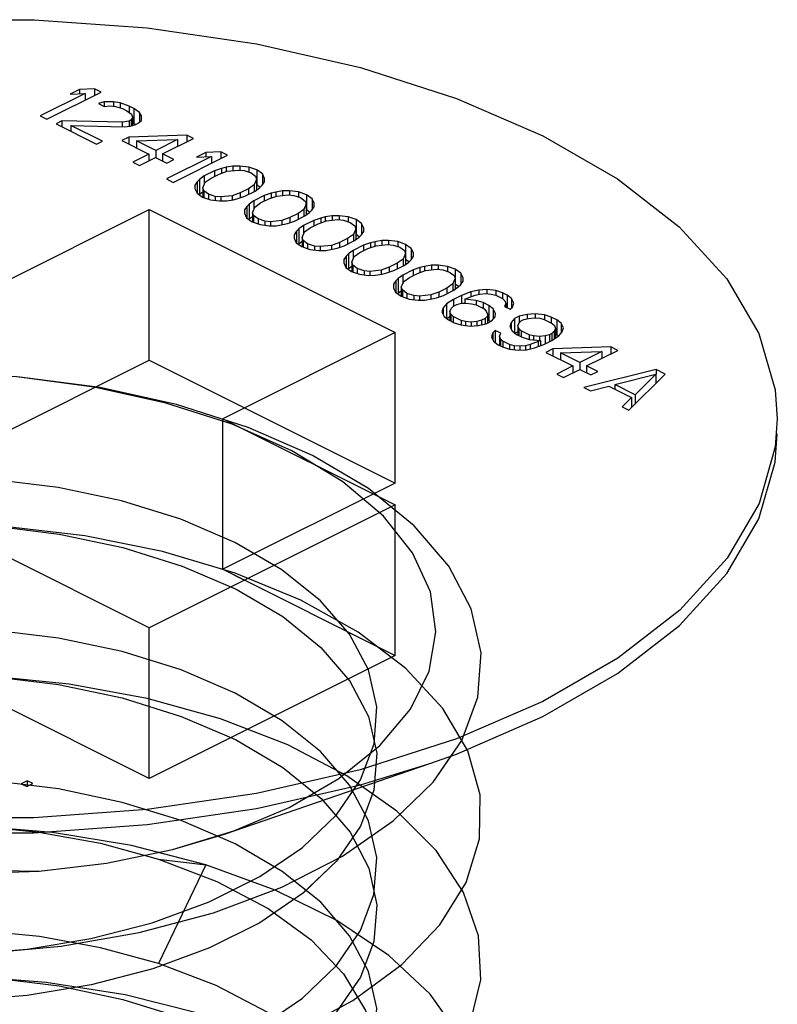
# Paper-space layout '005_EXP_CORICANT_PE_DRAWING_3_1' of a CAD drawing. Header units: millimetres. Extents: x 6 to 413, y 7 to 290.
# Tile 316 of 362: x 212.165 to 212.557, y 252.912 to 253.422. Entities that reach past the tile are written whole.
import ezdxf

# ---------------------------------------------------------------- set-up
doc = ezdxf.new("R2010")
doc.units = ezdxf.units.MM
doc.header["$LTSCALE"] = 23.1
doc.layers.get('0').update_dxf_attribs({"linetype": 'CONTINUOUS'})
doc.layers.add('124100000694A_M3X4P5_C_NI_BL129', color=7, linetype='CONTINUOUS')

# ---------------------------------------------------------------- blocks, each defined once
blk = doc.blocks.new('124100000694A_M3X4P5_C_NI_BL129', base_point=(212.14293, 252.91623))
at = {"layer": '124100000694A_M3X4P5_C_NI_BL129', "color": 7, "linetype": 'Continuous'}
for p, q in [((212.19894, 253.38368), (212.17571, 253.37206)), ((212.17921, 253.37031), (212.20721, 253.38432)), ((212.19604, 253.38573), (212.19127, 253.38335)), ((212.19127, 253.38335), (212.19894, 253.38368)), ((212.20371, 253.38607), (212.19604, 253.38573)), ((212.19604, 253.38573), (212.19604, 253.38356)), ((212.19894, 253.38368), (212.19894, 253.38018)), ((212.20371, 253.38607), (212.20371, 253.38257)), ((212.20721, 253.38432), (212.20371, 253.38607)), ((212.20887, 253.37931), (212.20591, 253.37841)), ((212.20591, 253.37841), (212.20882, 253.37696)), ((212.21359, 253.37934), (212.20887, 253.37931)), ((212.20887, 253.37931), (212.20887, 253.37696)), ((212.21359, 253.37934), (212.21359, 253.37699)), ((212.21712, 253.37877), (212.21359, 253.37934)), ((212.21712, 253.37877), (212.21712, 253.37619)), ((212.22179, 253.37702), (212.21712, 253.37877)), ((212.20882, 253.37696), (212.21178, 253.37727)), ((212.21178, 253.37727), (212.21472, 253.37699)), ((212.21472, 253.37699), (212.21823, 253.37583)), ((212.21823, 253.37583), (212.22057, 253.37466)), ((212.22057, 253.37466), (212.22289, 253.3729)), ((212.22179, 253.37702), (212.22179, 253.37373)), ((212.22413, 253.37586), (212.22179, 253.37702)), ((212.22289, 253.3729), (212.22345, 253.37143)), ((212.22413, 253.37586), (212.22413, 253.36806)), ((212.22703, 253.37381), (212.22413, 253.37586)), ((212.22703, 253.37381), (212.22703, 253.36879)), ((212.22817, 253.37205), (212.22703, 253.37381)), ((212.17571, 253.37206), (212.17921, 253.37031)), ((212.18686, 253.36947), (212.18388, 253.36798)), ((212.18388, 253.36798), (212.20488, 253.35748)), ((212.18686, 253.36947), (212.18686, 253.36649)), ((212.21808, 253.36875), (212.18686, 253.36947)), ((212.19152, 253.36714), (212.19152, 253.36416)), ((212.20786, 253.35897), (212.19152, 253.36714)), ((212.19152, 253.36714), (212.21921, 253.3664)), ((212.22163, 253.36936), (212.21808, 253.36875)), ((212.21808, 253.36875), (212.21808, 253.3664)), ((212.22282, 253.36995), (212.22163, 253.36936)), ((212.22163, 253.36936), (212.22163, 253.36671)), ((212.22217, 253.36671), (212.22513, 253.36761)), ((212.22345, 253.37143), (212.22282, 253.36995)), ((212.22282, 253.36995), (212.22282, 253.36691)), ((212.22345, 253.37143), (212.22345, 253.3671)), ((212.22413, 253.36806), (212.22345, 253.3684)), ((212.22488, 253.36753), (212.22413, 253.36806)), ((212.22513, 253.36761), (212.22633, 253.3682)), ((212.22633, 253.3682), (212.22812, 253.36969)), ((212.22812, 253.36969), (212.22817, 253.37205)), ((212.21921, 253.3664), (212.22217, 253.36671)), ((212.25155, 253.36215), (212.22146, 253.36111)), ((212.25155, 253.36215), (212.25155, 253.35865)), ((212.25505, 253.3604), (212.25155, 253.36215)), ((212.20488, 253.35748), (212.20786, 253.35897)), ((212.22146, 253.36111), (212.21788, 253.35932)), ((212.21788, 253.35932), (212.23189, 253.35232)), ((212.22146, 253.36111), (212.22146, 253.35753)), ((212.22554, 253.35906), (212.24678, 253.35976)), ((212.22554, 253.35906), (212.22554, 253.35549)), ((212.23546, 253.3541), (212.22554, 253.35906)), ((212.24678, 253.35976), (212.23546, 253.3541)), ((212.23896, 253.35235), (212.25505, 253.3604)), ((212.24678, 253.35976), (212.24678, 253.35626)), ((212.23189, 253.35232), (212.22354, 253.34815)), ((212.23189, 253.35232), (212.23189, 253.34882)), ((212.23546, 253.3541), (212.23546, 253.35057)), ((212.23896, 253.35235), (212.23896, 253.34878)), ((212.24479, 253.34944), (212.23896, 253.35235)), ((212.26138, 253.35306), (212.25661, 253.35068)), ((212.26905, 253.3534), (212.26138, 253.35306)), ((212.26138, 253.35306), (212.26138, 253.35089)), ((212.26905, 253.3534), (212.26905, 253.3499)), ((212.27255, 253.35165), (212.26905, 253.3534)), ((212.22354, 253.34815), (212.22705, 253.3464)), ((212.22705, 253.3464), (212.23539, 253.35057)), ((212.23539, 253.35057), (212.24122, 253.34765)), ((212.26428, 253.35101), (212.24105, 253.3394)), ((212.24122, 253.34765), (212.24479, 253.34944)), ((212.24455, 253.33765), (212.27255, 253.35165)), ((212.25661, 253.35068), (212.26428, 253.35101)), ((212.26428, 253.35101), (212.26428, 253.34751)), ((212.26589, 253.34365), (212.26053, 253.34097)), ((212.26405, 253.33981), (212.26822, 253.3419)), ((212.26946, 253.34485), (212.26589, 253.34365)), ((212.26589, 253.34365), (212.26589, 253.34074)), ((212.26822, 253.3419), (212.27237, 253.34339)), ((212.27183, 253.34545), (212.26946, 253.34485)), ((212.26946, 253.34485), (212.26946, 253.34234)), ((212.27538, 253.34606), (212.27183, 253.34545)), ((212.27183, 253.34545), (212.27183, 253.3432)), ((212.27237, 253.34339), (212.27828, 253.34401)), ((212.27891, 253.34608), (212.27538, 253.34606)), ((212.27538, 253.34606), (212.27538, 253.34371)), ((212.27828, 253.34401), (212.28122, 253.34373)), ((212.27891, 253.34608), (212.27891, 253.34401)), ((212.28362, 253.34552), (212.27891, 253.34608)), ((212.28122, 253.34373), (212.28474, 253.34257)), ((212.28362, 253.34552), (212.28362, 253.34294)), ((212.28771, 253.34406), (212.28362, 253.34552)), ((212.28474, 253.34257), (212.28706, 253.34082)), ((212.28771, 253.34406), (212.28771, 253.33627)), ((212.29062, 253.34202), (212.28771, 253.34406)), ((212.29062, 253.34202), (212.29062, 253.3363)), ((212.29175, 253.33966), (212.29062, 253.34202)), ((212.24105, 253.3394), (212.24455, 253.33765)), ((212.25693, 253.33801), (212.25572, 253.33623)), ((212.25814, 253.33919), (212.25693, 253.33801)), ((212.25693, 253.33801), (212.25693, 253.33211)), ((212.26053, 253.34097), (212.25814, 253.33919)), ((212.25814, 253.33919), (212.25814, 253.3314)), ((212.25981, 253.33478), (212.26105, 253.33773)), ((212.26053, 253.34097), (212.26053, 253.33649)), ((212.26105, 253.33773), (212.26405, 253.33981)), ((212.28762, 253.33935), (212.28637, 253.33639)), ((212.28706, 253.34082), (212.28762, 253.33935)), ((212.28762, 253.33935), (212.28762, 253.33369)), ((212.2905, 253.33612), (212.29171, 253.33789)), ((212.29171, 253.33789), (212.29175, 253.33966)), ((212.25572, 253.33623), (212.25568, 253.33446)), ((212.25568, 253.33446), (212.25681, 253.33211)), ((212.25572, 253.33623), (212.25572, 253.33446)), ((212.25681, 253.33211), (212.25971, 253.33006)), ((212.25981, 253.33264), (212.25814, 253.3314)), ((212.25981, 253.33478), (212.25981, 253.33006)), ((212.26037, 253.33331), (212.25981, 253.33478)), ((212.26037, 253.33331), (212.26037, 253.32983)), ((212.26269, 253.33155), (212.26037, 253.33331)), ((212.26269, 253.33155), (212.26269, 253.32901)), ((212.2662, 253.33039), (212.26269, 253.33155)), ((212.27921, 253.33223), (212.27505, 253.33073)), ((212.28338, 253.33431), (212.27921, 253.33223)), ((212.27921, 253.33223), (212.27921, 253.32969)), ((212.28153, 253.33047), (212.2869, 253.33315)), ((212.28637, 253.33639), (212.28338, 253.33431)), ((212.28338, 253.33431), (212.28338, 253.3314)), ((212.28637, 253.33639), (212.28637, 253.33289)), ((212.2869, 253.33315), (212.28929, 253.33493)), ((212.2894, 253.33508), (212.28771, 253.33627)), ((212.28929, 253.33493), (212.2905, 253.33612)), ((212.29512, 253.33202), (212.29156, 253.33082)), ((212.2975, 253.33262), (212.29512, 253.33202)), ((212.29512, 253.33202), (212.29512, 253.32951)), ((212.30105, 253.33323), (212.2975, 253.33262)), ((212.2975, 253.33262), (212.2975, 253.33036)), ((212.30458, 253.33325), (212.30105, 253.33323)), ((212.30105, 253.33323), (212.30105, 253.33087)), ((212.30458, 253.33325), (212.30458, 253.33118)), ((212.30929, 253.33268), (212.30458, 253.33325)), ((212.30929, 253.33268), (212.30929, 253.33011)), ((212.31338, 253.33123), (212.30929, 253.33268)), ((212.25814, 253.3314), (212.258, 253.33127)), ((212.25971, 253.33006), (212.26381, 253.32861)), ((212.26381, 253.32861), (212.26851, 253.32805)), ((212.2662, 253.33039), (212.2662, 253.32832)), ((212.26915, 253.33011), (212.2662, 253.33039)), ((212.26851, 253.32805), (212.27205, 253.32806)), ((212.27505, 253.33073), (212.26915, 253.33011)), ((212.26915, 253.33011), (212.26915, 253.32805)), ((212.27205, 253.32806), (212.2756, 253.32867)), ((212.27505, 253.33073), (212.27505, 253.32867)), ((212.2756, 253.32867), (212.27797, 253.32927)), ((212.27797, 253.32927), (212.28153, 253.33047)), ((212.28381, 253.32636), (212.2826, 253.32517)), ((212.2862, 253.32814), (212.28381, 253.32636)), ((212.28381, 253.32636), (212.28381, 253.31856)), ((212.29156, 253.33082), (212.2862, 253.32814)), ((212.2862, 253.32814), (212.2862, 253.32366)), ((212.28672, 253.3249), (212.28971, 253.32698)), ((212.28971, 253.32698), (212.29388, 253.32906)), ((212.29156, 253.33082), (212.29156, 253.3279)), ((212.29388, 253.32906), (212.29804, 253.33056)), ((212.29804, 253.33056), (212.30395, 253.33118)), ((212.30395, 253.33118), (212.30689, 253.3309)), ((212.30689, 253.3309), (212.3104, 253.32974)), ((212.3104, 253.32974), (212.31272, 253.32798)), ((212.31328, 253.32651), (212.31204, 253.32356)), ((212.31272, 253.32798), (212.31328, 253.32651)), ((212.31328, 253.32651), (212.31328, 253.32085)), ((212.31338, 253.33123), (212.31338, 253.32344)), ((212.31629, 253.32918), (212.31338, 253.33123)), ((212.31629, 253.32918), (212.31629, 253.32347)), ((212.31742, 253.32683), (212.31629, 253.32918)), ((212.31738, 253.32506), (212.31742, 253.32683)), ((212.14293, 253.27899), (212.23203, 253.32354)), ((212.23203, 253.2456), (212.23203, 253.32354)), ((212.23203, 253.32354), (212.35931, 253.2599)), ((212.28138, 253.3234), (212.28135, 253.32163)), ((212.28135, 253.32163), (212.28248, 253.31928)), ((212.2826, 253.32517), (212.28138, 253.3234)), ((212.28138, 253.3234), (212.28138, 253.32163)), ((212.2826, 253.32517), (212.2826, 253.31928)), ((212.28548, 253.32195), (212.28672, 253.3249)), ((212.28548, 253.32195), (212.28548, 253.31723)), ((212.28604, 253.32047), (212.28548, 253.32195)), ((212.30905, 253.32148), (212.30488, 253.31939)), ((212.31204, 253.32356), (212.30905, 253.32148)), ((212.30905, 253.32148), (212.30905, 253.31856)), ((212.31204, 253.32356), (212.31204, 253.32006)), ((212.31256, 253.32032), (212.31496, 253.3221)), ((212.31506, 253.32225), (212.31338, 253.32344)), ((212.31496, 253.3221), (212.31616, 253.32329)), ((212.31616, 253.32329), (212.31738, 253.32506)), ((212.28248, 253.31928), (212.28538, 253.31723)), ((212.28381, 253.31856), (212.28367, 253.31843)), ((212.28548, 253.31981), (212.28381, 253.31856)), ((212.28538, 253.31723), (212.28948, 253.31578)), ((212.28604, 253.32047), (212.28604, 253.317)), ((212.28836, 253.31872), (212.28604, 253.32047)), ((212.28836, 253.31872), (212.28836, 253.31617)), ((212.29187, 253.31756), (212.28836, 253.31872)), ((212.29187, 253.31756), (212.29187, 253.31549)), ((212.29481, 253.31728), (212.29187, 253.31756)), ((212.30072, 253.3179), (212.29481, 253.31728)), ((212.29481, 253.31728), (212.29481, 253.31521)), ((212.30488, 253.31939), (212.30072, 253.3179)), ((212.30072, 253.3179), (212.30072, 253.31584)), ((212.30127, 253.31584), (212.30364, 253.31644)), ((212.30364, 253.31644), (212.3072, 253.31764)), ((212.30488, 253.31939), (212.30488, 253.31686)), ((212.3072, 253.31764), (212.31256, 253.32032)), ((212.31723, 253.31799), (212.31187, 253.3153)), ((212.31538, 253.31414), (212.31955, 253.31623)), ((212.32079, 253.31918), (212.31723, 253.31799)), ((212.31723, 253.31799), (212.31723, 253.31507)), ((212.31955, 253.31623), (212.32371, 253.31773)), ((212.32316, 253.31979), (212.32079, 253.31918)), ((212.32079, 253.31918), (212.32079, 253.31668)), ((212.32671, 253.32039), (212.32316, 253.31979)), ((212.32316, 253.31979), (212.32316, 253.31753)), ((212.32371, 253.31773), (212.32962, 253.31835)), ((212.33025, 253.32041), (212.32671, 253.32039)), ((212.32671, 253.32039), (212.32671, 253.31804)), ((212.32962, 253.31835), (212.33256, 253.31807)), ((212.33025, 253.32041), (212.33025, 253.31835)), ((212.33495, 253.31985), (212.33025, 253.32041)), ((212.33256, 253.31807), (212.33607, 253.31691)), ((212.33495, 253.31985), (212.33495, 253.31728)), ((212.33905, 253.3184), (212.33495, 253.31985)), ((212.33607, 253.31691), (212.33839, 253.31515)), ((212.33905, 253.3184), (212.33905, 253.3106)), ((212.34196, 253.31635), (212.33905, 253.3184)), ((212.34196, 253.31635), (212.34196, 253.31063)), ((212.34308, 253.314), (212.34196, 253.31635)), ((212.28948, 253.31578), (212.29418, 253.31521)), ((212.29418, 253.31521), (212.29772, 253.31523)), ((212.29772, 253.31523), (212.30127, 253.31584)), ((212.30827, 253.31234), (212.30705, 253.31056)), ((212.30947, 253.31352), (212.30827, 253.31234)), ((212.30827, 253.31234), (212.30827, 253.30644)), ((212.31187, 253.3153), (212.30947, 253.31352)), ((212.30947, 253.31352), (212.30947, 253.30573)), ((212.31115, 253.30911), (212.31239, 253.31207)), ((212.31187, 253.3153), (212.31187, 253.31082)), ((212.31239, 253.31207), (212.31538, 253.31414)), ((212.33895, 253.31368), (212.33771, 253.31072)), ((212.33839, 253.31515), (212.33895, 253.31368)), ((212.33895, 253.31368), (212.33895, 253.30802)), ((212.34183, 253.31045), (212.34305, 253.31223)), ((212.34305, 253.31223), (212.34308, 253.314)), ((212.30705, 253.31056), (212.30702, 253.30879)), ((212.30702, 253.30879), (212.30814, 253.30644)), ((212.30705, 253.31056), (212.30705, 253.30879)), ((212.30814, 253.30644), (212.31105, 253.30439)), ((212.31115, 253.30698), (212.30947, 253.30573)), ((212.31115, 253.30911), (212.31115, 253.30439)), ((212.31171, 253.30764), (212.31115, 253.30911)), ((212.31171, 253.30764), (212.31171, 253.30416)), ((212.31403, 253.30588), (212.31171, 253.30764)), ((212.33055, 253.30656), (212.32639, 253.30506)), ((212.33472, 253.30865), (212.33055, 253.30656)), ((212.33055, 253.30656), (212.33055, 253.30402)), ((212.33287, 253.3048), (212.33823, 253.30749)), ((212.33771, 253.31072), (212.33472, 253.30865)), ((212.33472, 253.30865), (212.33472, 253.30573)), ((212.33771, 253.31072), (212.33771, 253.30722)), ((212.33823, 253.30749), (212.34063, 253.30927)), ((212.34073, 253.30942), (212.33905, 253.3106)), ((212.34063, 253.30927), (212.34183, 253.31045)), ((212.34646, 253.30635), (212.3429, 253.30515)), ((212.34883, 253.30695), (212.34646, 253.30635)), ((212.34646, 253.30635), (212.34646, 253.30384)), ((212.35238, 253.30756), (212.34883, 253.30695)), ((212.34883, 253.30695), (212.34883, 253.30469)), ((212.35592, 253.30758), (212.35238, 253.30756)), ((212.35238, 253.30756), (212.35238, 253.30521)), ((212.35592, 253.30758), (212.35592, 253.30551)), ((212.36062, 253.30701), (212.35592, 253.30758)), ((212.36062, 253.30701), (212.36062, 253.30444)), ((212.36472, 253.30556), (212.36062, 253.30701)), ((212.30947, 253.30573), (212.30934, 253.3056)), ((212.31105, 253.30439), (212.31515, 253.30294)), ((212.31403, 253.30588), (212.31403, 253.30334)), ((212.31754, 253.30472), (212.31403, 253.30588)), ((212.31515, 253.30294), (212.31985, 253.30238)), ((212.31754, 253.30472), (212.31754, 253.30265)), ((212.32048, 253.30444), (212.31754, 253.30472)), ((212.31985, 253.30238), (212.32339, 253.3024)), ((212.32639, 253.30506), (212.32048, 253.30444)), ((212.32048, 253.30444), (212.32048, 253.30238)), ((212.32339, 253.3024), (212.32694, 253.303)), ((212.32639, 253.30506), (212.32639, 253.303)), ((212.32694, 253.303), (212.32931, 253.30361)), ((212.32931, 253.30361), (212.33287, 253.3048)), ((212.33754, 253.30247), (212.33514, 253.30069)), ((212.3429, 253.30515), (212.33754, 253.30247)), ((212.33754, 253.30247), (212.33754, 253.29799)), ((212.33806, 253.29923), (212.34105, 253.30131)), ((212.34105, 253.30131), (212.34522, 253.3034)), ((212.3429, 253.30515), (212.3429, 253.30223)), ((212.34522, 253.3034), (212.34938, 253.30489)), ((212.34938, 253.30489), (212.35529, 253.30551)), ((212.35529, 253.30551), (212.35823, 253.30523)), ((212.35823, 253.30523), (212.36174, 253.30407)), ((212.36174, 253.30407), (212.36406, 253.30232)), ((212.36406, 253.30232), (212.36462, 253.30084)), ((212.36472, 253.30556), (212.36472, 253.29777)), ((212.36762, 253.30351), (212.36472, 253.30556)), ((212.36762, 253.30351), (212.36762, 253.2978)), ((212.36875, 253.30116), (212.36762, 253.30351)), ((212.36872, 253.29939), (212.36875, 253.30116)), ((212.33272, 253.29773), (212.33268, 253.29596)), ((212.33268, 253.29596), (212.33381, 253.29361)), ((212.33394, 253.2995), (212.33272, 253.29773)), ((212.33272, 253.29773), (212.33272, 253.29596)), ((212.33514, 253.30069), (212.33394, 253.2995)), ((212.33394, 253.2995), (212.33394, 253.29361)), ((212.33514, 253.30069), (212.33514, 253.2929)), ((212.33682, 253.29628), (212.33806, 253.29923)), ((212.33682, 253.29628), (212.33682, 253.29156)), ((212.33738, 253.29481), (212.33682, 253.29628)), ((212.36039, 253.29581), (212.35622, 253.29373)), ((212.36338, 253.29789), (212.36039, 253.29581)), ((212.36039, 253.29581), (212.36039, 253.29289)), ((212.36462, 253.30084), (212.36338, 253.29789)), ((212.36338, 253.29789), (212.36338, 253.29439)), ((212.3639, 253.29465), (212.3663, 253.29643)), ((212.36462, 253.30084), (212.36462, 253.29519)), ((212.3664, 253.29658), (212.36472, 253.29777)), ((212.3663, 253.29643), (212.3675, 253.29762)), ((212.3675, 253.29762), (212.36872, 253.29939)), ((212.33381, 253.29361), (212.33672, 253.29156)), ((212.33514, 253.2929), (212.33501, 253.29277)), ((212.33682, 253.29414), (212.33514, 253.2929)), ((212.33672, 253.29156), (212.34081, 253.29011)), ((212.33738, 253.29481), (212.33738, 253.29133)), ((212.3397, 253.29305), (212.33738, 253.29481)), ((212.3397, 253.29305), (212.3397, 253.2905)), ((212.34321, 253.29189), (212.3397, 253.29305)), ((212.34321, 253.29189), (212.34321, 253.28982)), ((212.34615, 253.29161), (212.34321, 253.29189)), ((212.35206, 253.29223), (212.34615, 253.29161)), ((212.34615, 253.29161), (212.34615, 253.28954)), ((212.35622, 253.29373), (212.35206, 253.29223)), ((212.35206, 253.29223), (212.35206, 253.29017)), ((212.3526, 253.29017), (212.35498, 253.29077)), ((212.35498, 253.29077), (212.35854, 253.29197)), ((212.35622, 253.29373), (212.35622, 253.29119)), ((212.35854, 253.29197), (212.3639, 253.29465)), ((212.36857, 253.29232), (212.3632, 253.28964)), ((212.37213, 253.29352), (212.36857, 253.29232)), ((212.36857, 253.29232), (212.36857, 253.2894)), ((212.37089, 253.29056), (212.37505, 253.29206)), ((212.3745, 253.29412), (212.37213, 253.29352)), ((212.37213, 253.29352), (212.37213, 253.29101)), ((212.37805, 253.29473), (212.3745, 253.29412)), ((212.3745, 253.29412), (212.3745, 253.29186)), ((212.37505, 253.29206), (212.38095, 253.29268)), ((212.38159, 253.29474), (212.37805, 253.29473)), ((212.37805, 253.29473), (212.37805, 253.29237)), ((212.38095, 253.29268), (212.3839, 253.2924)), ((212.38159, 253.29474), (212.38159, 253.29268)), ((212.38629, 253.29418), (212.38159, 253.29474)), ((212.3839, 253.2924), (212.38741, 253.29124)), ((212.38629, 253.29418), (212.38629, 253.29161)), ((212.39039, 253.29273), (212.38629, 253.29418)), ((212.38741, 253.29124), (212.38973, 253.28948)), ((212.39039, 253.29273), (212.39039, 253.28493)), ((212.39329, 253.29068), (212.39039, 253.29273)), ((212.39329, 253.29068), (212.39329, 253.28496)), ((212.39442, 253.28833), (212.39329, 253.29068)), ((212.34081, 253.29011), (212.34552, 253.28954)), ((212.34552, 253.28954), (212.34905, 253.28956)), ((212.34905, 253.28956), (212.3526, 253.29017)), ((212.3596, 253.28667), (212.35839, 253.2849)), ((212.36081, 253.28786), (212.3596, 253.28667)), ((212.3596, 253.28667), (212.3596, 253.28077)), ((212.3632, 253.28964), (212.36081, 253.28786)), ((212.36081, 253.28786), (212.36081, 253.28006)), ((212.36248, 253.28344), (212.36373, 253.2864)), ((212.3632, 253.28964), (212.3632, 253.28516)), ((212.36373, 253.2864), (212.36672, 253.28848)), ((212.36672, 253.28848), (212.37089, 253.29056)), ((212.39029, 253.28801), (212.38905, 253.28506)), ((212.38973, 253.28948), (212.39029, 253.28801)), ((212.39029, 253.28801), (212.39029, 253.28235)), ((212.39317, 253.28478), (212.39438, 253.28656)), ((212.39438, 253.28656), (212.39442, 253.28833)), ((212.35839, 253.2849), (212.35835, 253.28313)), ((212.35835, 253.28313), (212.35948, 253.28077)), ((212.35839, 253.2849), (212.35839, 253.28313)), ((212.35948, 253.28077), (212.36239, 253.27873)), ((212.36248, 253.28131), (212.36081, 253.28006)), ((212.36248, 253.28344), (212.36248, 253.27873)), ((212.36304, 253.28197), (212.36248, 253.28344)), ((212.36304, 253.28197), (212.36304, 253.27849)), ((212.36536, 253.28022), (212.36304, 253.28197)), ((212.38188, 253.28089), (212.37773, 253.2794)), ((212.38605, 253.28298), (212.38188, 253.28089)), ((212.38188, 253.28089), (212.38188, 253.27836)), ((212.38421, 253.27914), (212.38957, 253.28182)), ((212.38905, 253.28506), (212.38605, 253.28298)), ((212.38605, 253.28298), (212.38605, 253.28006)), ((212.38905, 253.28506), (212.38905, 253.28156)), ((212.38957, 253.28182), (212.39196, 253.2836)), ((212.39207, 253.28375), (212.39039, 253.28493)), ((212.39196, 253.2836), (212.39317, 253.28478)), ((212.39839, 253.28098), (212.39364, 253.27919)), ((212.40254, 253.28189), (212.39839, 253.28098)), ((212.39839, 253.28098), (212.39839, 253.27839)), ((212.40667, 253.2822), (212.40254, 253.28189)), ((212.40254, 253.28189), (212.40254, 253.27983)), ((212.40667, 253.2822), (212.40667, 253.28014)), ((212.41138, 253.28164), (212.40667, 253.2822)), ((212.41138, 253.28164), (212.41138, 253.27928)), ((212.41489, 253.28048), (212.41138, 253.28164)), ((212.36081, 253.28006), (212.36068, 253.27993)), ((212.36239, 253.27873), (212.36648, 253.27727)), ((212.36536, 253.28022), (212.36536, 253.27767)), ((212.36888, 253.27906), (212.36536, 253.28022)), ((212.36648, 253.27727), (212.37119, 253.27671)), ((212.36888, 253.27906), (212.36888, 253.27699)), ((212.37182, 253.27878), (212.36888, 253.27906)), ((212.37119, 253.27671), (212.37472, 253.27673)), ((212.37773, 253.2794), (212.37182, 253.27878)), ((212.37182, 253.27878), (212.37182, 253.27671)), ((212.37472, 253.27673), (212.37827, 253.27734)), ((212.37773, 253.2794), (212.37773, 253.27734)), ((212.37827, 253.27734), (212.38064, 253.27794)), ((212.38064, 253.27794), (212.38421, 253.27914)), ((212.38947, 253.2771), (212.38588, 253.27472)), ((212.39364, 253.27919), (212.38947, 253.2771)), ((212.38947, 253.2771), (212.38947, 253.27356)), ((212.39364, 253.27919), (212.39364, 253.27506)), ((212.39536, 253.27713), (212.39656, 253.27773)), ((212.39536, 253.27713), (212.39536, 253.27507)), ((212.40125, 253.27657), (212.39536, 253.27713)), ((212.39656, 253.27773), (212.40071, 253.27922)), ((212.40071, 253.27922), (212.40308, 253.27983)), ((212.40125, 253.27657), (212.40125, 253.27421)), ((212.40476, 253.27541), (212.40125, 253.27657)), ((212.40308, 253.27983), (212.40604, 253.28014)), ((212.40476, 253.27541), (212.40476, 253.27243)), ((212.40768, 253.27395), (212.40476, 253.27541)), ((212.40604, 253.28014), (212.40898, 253.27986)), ((212.40898, 253.27986), (212.41133, 253.27928)), ((212.41133, 253.27928), (212.41483, 253.27753)), ((212.41483, 253.27753), (212.41598, 253.27636)), ((212.41489, 253.28048), (212.41489, 253.27753)), ((212.41722, 253.27931), (212.41489, 253.28048)), ((212.41598, 253.27636), (212.41654, 253.27489)), ((212.41722, 253.27931), (212.41722, 253.27276)), ((212.41954, 253.27755), (212.41722, 253.27931)), ((212.41954, 253.27755), (212.41954, 253.27265)), ((212.42067, 253.2752), (212.41954, 253.27755)), ((212.38407, 253.27265), (212.38344, 253.27058)), ((212.38344, 253.27058), (212.38457, 253.26823)), ((212.38588, 253.27472), (212.38407, 253.27265)), ((212.38407, 253.27265), (212.38407, 253.26927)), ((212.38588, 253.27472), (212.38588, 253.26724)), ((212.38757, 253.2709), (212.38819, 253.27238)), ((212.38757, 253.2709), (212.38757, 253.26613)), ((212.38813, 253.26943), (212.38757, 253.2709)), ((212.38819, 253.27238), (212.38939, 253.27356)), ((212.38939, 253.27356), (212.39118, 253.27446)), ((212.39118, 253.27446), (212.39355, 253.27506)), ((212.39355, 253.27506), (212.39591, 253.27507)), ((212.39591, 253.27507), (212.39885, 253.27479)), ((212.39885, 253.27479), (212.4012, 253.27421)), ((212.4012, 253.27421), (212.40528, 253.27217)), ((212.40528, 253.27217), (212.40644, 253.271)), ((212.40644, 253.271), (212.40699, 253.26953)), ((212.40768, 253.27395), (212.40768, 253.26616)), ((212.41, 253.2722), (212.40768, 253.27395)), ((212.41, 253.2722), (212.41, 253.26683)), ((212.41113, 253.26985), (212.41, 253.2722)), ((212.41654, 253.27489), (212.41592, 253.27341)), ((212.41592, 253.27341), (212.41883, 253.27195)), ((212.41654, 253.27489), (212.41654, 253.2731)), ((212.41883, 253.27195), (212.42004, 253.27314)), ((212.42004, 253.27314), (212.42067, 253.2752)), ((212.38457, 253.26823), (212.38689, 253.26648)), ((212.38757, 253.26805), (212.3861, 253.26707)), ((212.38689, 253.26648), (212.3898, 253.26502)), ((212.38813, 253.26943), (212.38813, 253.26586)), ((212.38928, 253.26826), (212.38813, 253.26943)), ((212.38928, 253.26826), (212.38928, 253.26528)), ((212.39337, 253.26622), (212.38928, 253.26826)), ((212.39337, 253.26622), (212.39337, 253.26386)), ((212.39571, 253.26564), (212.39337, 253.26622)), ((212.39571, 253.26564), (212.39571, 253.26357)), ((212.39865, 253.26536), (212.39571, 253.26564)), ((212.40161, 253.26567), (212.39865, 253.26536)), ((212.39865, 253.26536), (212.39865, 253.26329)), ((212.40398, 253.26627), (212.40161, 253.26567)), ((212.40161, 253.26567), (212.40161, 253.26361)), ((212.40577, 253.26716), (212.40398, 253.26627)), ((212.40398, 253.26627), (212.40398, 253.26401)), ((212.40697, 253.26835), (212.40577, 253.26716)), ((212.40577, 253.26716), (212.40577, 253.26451)), ((212.4063, 253.26451), (212.40928, 253.266)), ((212.40699, 253.26953), (212.40697, 253.26835)), ((212.40697, 253.26835), (212.40697, 253.26485)), ((212.40768, 253.26616), (212.40699, 253.2665)), ((212.40844, 253.26558), (212.40768, 253.26616)), ((212.40928, 253.266), (212.41109, 253.26808)), ((212.41109, 253.26808), (212.41113, 253.26985)), ((212.42109, 253.26725), (212.41928, 253.26517)), ((212.42348, 253.26844), (212.42109, 253.26725)), ((212.42109, 253.26725), (212.42109, 253.25976)), ((212.4234, 253.2649), (212.42461, 253.26609)), ((212.42762, 253.26934), (212.42348, 253.26844)), ((212.42348, 253.26844), (212.42348, 253.2649)), ((212.42461, 253.26609), (212.4258, 253.26668)), ((212.4258, 253.26668), (212.42817, 253.26728)), ((212.43176, 253.26966), (212.42762, 253.26934)), ((212.42762, 253.26934), (212.42762, 253.26728)), ((212.42817, 253.26728), (212.43112, 253.26759)), ((212.43112, 253.26759), (212.43406, 253.26731)), ((212.43176, 253.26966), (212.43176, 253.26759)), ((212.43646, 253.26909), (212.43176, 253.26966)), ((212.43406, 253.26731), (212.43641, 253.26674)), ((212.43641, 253.26674), (212.44049, 253.26469)), ((212.43646, 253.26909), (212.43646, 253.26674)), ((212.43997, 253.26793), (212.43646, 253.26909)), ((212.43997, 253.26793), (212.43997, 253.26496)), ((212.44289, 253.26648), (212.43997, 253.26793)), ((212.44289, 253.26648), (212.44289, 253.25868)), ((212.44521, 253.26472), (212.44289, 253.26648)), ((212.3898, 253.26502), (212.39332, 253.26386)), ((212.39332, 253.26386), (212.39802, 253.26329)), ((212.39802, 253.26329), (212.40215, 253.26361)), ((212.40215, 253.26361), (212.4063, 253.26451)), ((212.41094, 253.261), (212.40974, 253.25982)), ((212.41094, 253.261), (212.41094, 253.25486)), ((212.41386, 253.25954), (212.41094, 253.261)), ((212.41928, 253.26517), (212.41865, 253.26311)), ((212.41865, 253.26311), (212.41978, 253.26075)), ((212.41928, 253.26517), (212.41928, 253.26179)), ((212.41978, 253.26075), (212.4221, 253.259)), ((212.42278, 253.2603), (212.42134, 253.25957)), ((212.42278, 253.26342), (212.4234, 253.2649)), ((212.42278, 253.26342), (212.42278, 253.25866)), ((212.42334, 253.26195), (212.42278, 253.26342)), ((212.42334, 253.26195), (212.42334, 253.25838)), ((212.42449, 253.26078), (212.42334, 253.26195)), ((212.42449, 253.26078), (212.42449, 253.2578)), ((212.42858, 253.25874), (212.42449, 253.26078)), ((212.44159, 253.26057), (212.44038, 253.25939)), ((212.44049, 253.26469), (212.44165, 253.26352)), ((212.44221, 253.26205), (212.44159, 253.26057)), ((212.44159, 253.26057), (212.44159, 253.2567)), ((212.44165, 253.26352), (212.44221, 253.26205)), ((212.44221, 253.26205), (212.44221, 253.25711)), ((212.44389, 253.25823), (212.44571, 253.2603)), ((212.44521, 253.26472), (212.44521, 253.25973)), ((212.44634, 253.26237), (212.44521, 253.26472)), ((212.44571, 253.2603), (212.44634, 253.26237)), ((212.35931, 253.2599), (212.27021, 253.21535)), ((212.40974, 253.25982), (212.4091, 253.25775)), ((212.4091, 253.25775), (212.41023, 253.2554)), ((212.40974, 253.25982), (212.40974, 253.25643)), ((212.41023, 253.2554), (212.41255, 253.25364)), ((212.41324, 253.25807), (212.41386, 253.25954)), ((212.41324, 253.25807), (212.41324, 253.2533)), ((212.4138, 253.2566), (212.41324, 253.25807)), ((212.4138, 253.2566), (212.4138, 253.25302)), ((212.41495, 253.25542), (212.4138, 253.2566)), ((212.41495, 253.25542), (212.41495, 253.25248)), ((212.41845, 253.25367), (212.41495, 253.25542)), ((212.4221, 253.259), (212.42502, 253.25754)), ((212.42502, 253.25754), (212.42853, 253.25638)), ((212.42853, 253.25638), (212.43441, 253.25582)), ((212.42858, 253.25874), (212.42858, 253.25638)), ((212.43092, 253.25816), (212.42858, 253.25874)), ((212.43322, 253.25522), (212.42906, 253.25373)), ((212.43092, 253.25816), (212.43092, 253.25615)), ((212.43387, 253.25788), (212.43092, 253.25816)), ((212.43441, 253.25582), (212.43322, 253.25522)), ((212.43322, 253.25522), (212.43322, 253.25267)), ((212.43682, 253.25819), (212.43387, 253.25788)), ((212.43387, 253.25788), (212.43387, 253.25582)), ((212.43441, 253.25582), (212.43441, 253.25312)), ((212.43614, 253.25377), (212.44031, 253.25585)), ((212.43919, 253.25879), (212.43682, 253.25819)), ((212.43682, 253.25819), (212.43682, 253.25411)), ((212.44038, 253.25939), (212.43919, 253.25879)), ((212.43919, 253.25879), (212.43919, 253.25529)), ((212.44031, 253.25585), (212.44389, 253.25823)), ((212.44038, 253.25939), (212.44038, 253.25585)), ((212.44289, 253.25868), (212.44221, 253.25902)), ((212.44375, 253.25803), (212.44289, 253.25868)), ((212.41255, 253.25364), (212.41489, 253.25248)), ((212.41489, 253.25248), (212.4184, 253.25131)), ((212.4184, 253.25131), (212.4231, 253.25075)), ((212.41845, 253.25367), (212.41845, 253.25131)), ((212.4208, 253.2531), (212.41845, 253.25367)), ((212.4208, 253.2531), (212.4208, 253.25103)), ((212.42374, 253.25282), (212.4208, 253.2531)), ((212.4231, 253.25075), (212.42724, 253.25107)), ((212.42669, 253.25313), (212.42374, 253.25282)), ((212.42374, 253.25282), (212.42374, 253.25075)), ((212.42906, 253.25373), (212.42669, 253.25313)), ((212.42669, 253.25313), (212.42669, 253.25107)), ((212.42724, 253.25107), (212.43138, 253.25197)), ((212.42906, 253.25373), (212.42906, 253.25147)), ((212.43138, 253.25197), (212.43614, 253.25377)), ((212.4408, 253.25143), (212.43723, 253.24965)), ((212.47089, 253.25248), (212.4408, 253.25143)), ((212.4408, 253.25143), (212.4408, 253.24786)), ((212.44489, 253.24939), (212.46612, 253.25009)), ((212.46612, 253.25009), (212.4548, 253.24443)), ((212.45831, 253.24268), (212.47439, 253.25073)), ((212.46612, 253.25009), (212.46612, 253.24659)), ((212.47089, 253.25248), (212.47089, 253.24898)), ((212.47439, 253.25073), (212.47089, 253.25248)), ((212.14293, 253.20105), (212.23203, 253.2456)), ((212.23203, 253.2456), (212.28137, 253.22093)), ((212.43723, 253.24965), (212.45123, 253.24265)), ((212.44489, 253.24939), (212.44489, 253.24582)), ((212.4548, 253.24443), (212.44489, 253.24939)), ((212.45123, 253.24265), (212.44289, 253.23847)), ((212.44639, 253.23672), (212.45473, 253.24089)), ((212.45123, 253.24265), (212.45123, 253.23914)), ((212.45473, 253.24089), (212.46056, 253.23798)), ((212.4548, 253.24443), (212.4548, 253.24089)), ((212.49423, 253.24081), (212.45689, 253.23147)), ((212.45831, 253.24268), (212.45831, 253.23911)), ((212.46414, 253.23977), (212.45831, 253.24268)), ((212.46056, 253.23798), (212.46414, 253.23977)), ((212.49423, 253.24081), (212.49423, 253.23845)), ((212.49889, 253.23847), (212.49423, 253.24081)), ((212.44289, 253.23847), (212.44639, 253.23672)), ((212.47284, 253.23303), (212.49418, 253.23845)), ((212.48022, 253.21981), (212.49889, 253.23847)), ((212.49418, 253.23845), (212.48334, 253.22778)), ((212.49418, 253.23845), (212.49418, 253.23376)), ((212.45689, 253.23147), (212.46039, 253.22972)), ((212.46039, 253.22972), (212.46987, 253.23213)), ((212.46987, 253.23213), (212.48154, 253.2263)), ((212.47284, 253.23303), (212.47284, 253.23065)), ((212.48334, 253.22778), (212.47284, 253.23303)), ((212.48154, 253.2263), (212.47672, 253.22156)), ((212.48154, 253.2263), (212.48154, 253.22112)), ((212.48334, 253.22778), (212.48334, 253.22292)), ((212.47672, 253.22156), (212.48022, 253.21981)), ((212.27021, 253.13741), (212.27021, 253.21535)), ((212.27021, 253.21535), (212.35931, 253.1708)), ((212.35931, 253.1708), (212.23203, 253.10716)), ((212.23203, 253.10716), (212.14293, 253.15171)), ((212.27021, 253.13741), (212.28137, 253.13183)), ((212.39104, 253.04185), (212.43568, 253.06119)), ((212.37718, 253.03688), (212.39104, 253.04185)), ((212.27098, 253.00044), (212.37718, 253.03688)), ((212.16892, 253.02799), (212.16594, 253.0265)), ((212.16594, 253.0265), (212.16886, 253.02504)), ((212.16886, 253.02504), (212.17184, 253.02653)), ((212.16892, 253.02799), (212.16892, 253.02504)), ((212.17184, 253.02653), (212.16892, 253.02799)), ((212.31185, 252.97), (212.28931, 252.95455))]:
    blk.add_line(p, q, dxfattribs=at)
for points in [[(211.85019, 253.36172), (211.89488, 253.38108), (211.94462, 253.39706), (211.99836, 253.40932), (212.0549, 253.41762), (212.1134, 253.42182), (212.17252, 253.42182), (212.23097, 253.41762), (212.28759, 253.40931), (212.34131, 253.39704), (212.39102, 253.38107), (212.43566, 253.36173), (212.47433, 253.33942), (212.50625, 253.3146), (212.53077, 253.28777), (212.54742, 253.25949), (212.55585, 253.2303), (212.55693, 253.21535)], [(212.55693, 253.21535), (212.55591, 253.20079), (212.54756, 253.17155), (212.53101, 253.14325), (212.50648, 253.11632), (212.47447, 253.09137), (212.43568, 253.06898)], [(212.43568, 253.06119), (212.47436, 253.08351), (212.50629, 253.10835), (212.53083, 253.13522), (212.54747, 253.16356), (212.55588, 253.19279), (212.55693, 253.20756)], [(212.43568, 253.06898), (212.39099, 253.04962), (212.34124, 253.03365)], [(212.3824, 252.95349), (212.39593, 252.97533), (212.40292, 252.99789), (212.40325, 253.02076), (212.39687, 253.04352), (212.39647, 253.0442)], [(211.90869, 253.03688), (211.94453, 253.02588), (211.99826, 253.01361), (212.05493, 253.00529), (212.1134, 253.00109), (212.17247, 253.00109), (212.23094, 253.00529), (212.28761, 253.01361), (212.34134, 253.02588), (212.37718, 253.03688)], [(212.35823, 253.00719), (212.37896, 253.02724), (212.38829, 253.04086)], [(212.34124, 253.03365), (212.28751, 253.02138), (212.23097, 253.01309), (212.17246, 253.00888), (212.11335, 253.00888), (212.0549, 253.01309), (211.99828, 253.0214), (211.94456, 253.03366)], [(212.26535, 252.95973), (212.3007, 252.97302), (212.33197, 252.989), (212.35823, 253.00719)], [(212.17517, 252.98122), (212.21, 252.9854), (212.24415, 252.99246), (212.271, 253.00045)], [(212.01779, 252.99945), (212.03254, 252.9948), (212.06582, 252.98698), (212.10142, 252.98201), (212.13825, 252.98007), (212.17517, 252.98122)], [(212.3302, 252.9881), (212.32957, 252.98716), (212.31185, 252.97)], [(212.38594, 252.88028), (212.39804, 252.90233), (212.40358, 252.92505), (212.40244, 252.94779), (212.39469, 252.97027), (212.39371, 252.97176)], [(212.14298, 252.93844), (212.18657, 252.94235), (212.22689, 252.94943), (212.26535, 252.95973)], [(212.28931, 252.95455), (212.26334, 252.9415), (212.23394, 252.93067), (212.20207, 252.92239)], [(212.33732, 252.91432), (212.36269, 252.933), (212.3824, 252.95349)], [(212.20207, 252.92239), (212.16901, 252.91688), (212.13479, 252.91408), (212.10049, 252.91413), (212.06761, 252.91696)], [(212.2725, 252.88415), (212.30705, 252.89796), (212.33732, 252.91432)]]:
    blk.add_lwpolyline(points, dxfattribs=at)

psp = doc.layouts.new('005_EXP_CORICANT_PE_DRAWING_3_1')

# ---------------------------------------------------------------- linework, layer by layer
at = {"color": 2, "linetype": 'Continuous'}
for p, q in [((212.14293, 253.27899), (212.23203, 253.32354)), ((212.23203, 253.32354), (212.35931, 253.2599)), ((212.35931, 253.2599), (212.27021, 253.21535)), ((212.27021, 253.21535), (212.35931, 253.1708)), ((212.35931, 253.1708), (212.23203, 253.10716)), ((212.23203, 253.10716), (212.14293, 253.15171))]:
    psp.add_line(p, q, dxfattribs=at)
at = {"color": 6, "linetype": 'Continuous'}
for p, q in [((212.23203, 253.2456), (212.23203, 253.32354)), ((212.35931, 253.18196), (212.35931, 253.2599)), ((212.14293, 253.20105), (212.23203, 253.2456)), ((212.23203, 253.2456), (212.35931, 253.18196)), ((212.27021, 253.13741), (212.27021, 253.21535)), ((212.35931, 253.18196), (212.27021, 253.13741)), ((212.35931, 253.09286), (212.35931, 253.1708)), ((212.27021, 253.13741), (212.35931, 253.09286)), ((212.23203, 253.02922), (212.23203, 253.10716)), ((212.35931, 253.09286), (212.23203, 253.02922)), ((212.23203, 253.02922), (212.14293, 253.07377)), ((212.23691, 252.98745), (212.26143, 252.9845)), ((212.26143, 252.98451), (212.23691, 252.93345))]:
    psp.add_line(p, q, dxfattribs=at)
at = {"color": 2, "linetype": 'Continuous'}
for points in [[(212.30441, 253.01425), (212.33017, 253.02914), (212.35144, 253.04629), (212.36718, 253.06506), (212.37683, 253.08467), (212.38036, 253.10506), (212.37751, 253.12571), (212.36828, 253.14591), (212.35319, 253.16488), (212.33231, 253.18261), (212.30591, 253.1987), (212.27498, 253.21246), (212.24076, 253.22346), (212.2035, 253.2317), (212.16368, 253.23696), (212.1233, 253.23897), (212.08308, 253.23778), (212.04338, 253.23335), (212.00553, 253.22573)], [(212.28931, 252.97849), (212.31132, 252.99352), (212.32895, 253.01038), (212.34141, 253.02844), (212.34835, 253.04708), (212.34975, 253.06629), (212.34546, 253.08541), (212.33566, 253.10382), (212.32066, 253.12115), (212.30074, 253.13713), (212.27631, 253.15137), (212.24838, 253.16334), (212.21772, 253.17283), (212.18496, 253.17971), (212.15086, 253.18385), (212.11677, 253.18514), (212.08389, 253.18369), (212.05218, 253.17955), (212.02271, 253.17284), (211.99656, 253.16383)], [(211.99657, 253.13989), (212.02255, 253.14886), (212.05191, 253.15556), (212.08375, 253.15974), (212.11707, 253.1612), (212.15142, 253.15986), (212.18555, 253.15567), (212.21845, 253.14869), (212.24921, 253.13909), (212.27701, 253.12708), (212.30111, 253.11293), (212.3209, 253.09699), (212.33583, 253.07962), (212.34555, 253.06122), (212.34976, 253.04222), (212.34834, 253.02309), (212.34137, 253.00444), (212.32898, 252.98646), (212.31145, 252.96968), (212.28931, 252.95454)], [(212.28931, 252.90055), (212.3113, 252.91557), (212.32893, 252.93241), (212.34139, 252.95047), (212.34834, 252.96911), (212.34975, 252.98827), (212.34552, 253.00732), (212.33573, 253.02577), (212.32076, 253.04312), (212.30088, 253.05909), (212.2765, 253.07334), (212.24859, 253.08532), (212.21803, 253.09481), (212.18525, 253.10172), (212.15104, 253.1059), (212.11691, 253.1072), (212.08398, 253.10576), (212.05218, 253.10161), (212.0227, 253.0949), (211.99657, 253.08589)], [(211.99657, 253.08589), (211.97455, 253.07495), (211.95693, 253.06223), (211.94447, 253.04828), (211.93753, 253.03371), (211.93611, 253.01864), (211.94039, 253.00368), (211.95017, 252.98936), (211.96515, 252.9761), (211.98505, 252.96424), (212.00945, 252.95413), (212.03736, 252.94627), (212.06797, 252.94086), (212.10071, 252.93806), (212.13487, 252.93803), (212.16899, 252.94082), (212.20189, 252.9463), (212.23366, 252.95453), (212.26316, 252.96537), (212.28931, 252.97849)], [(211.99657, 253.06194), (212.0225, 253.0709), (212.05179, 253.0776), (212.08359, 253.08178), (212.1166, 253.08326), (212.15078, 253.08197), (212.18511, 253.0778), (212.2181, 253.07084), (212.24869, 253.06134), (212.27671, 253.04928), (212.30118, 253.03494), (212.32108, 253.01887), (212.33601, 253.00142), (212.3457, 252.98286), (212.34979, 252.96385), (212.34827, 252.94484), (212.34131, 252.92638), (212.32894, 252.90848), (212.31141, 252.8917), (212.2893, 252.8766)], [(212.28931, 252.95454), (212.26334, 252.9415), (212.23394, 252.93067), (212.20207, 252.9224), (212.16902, 252.91688), (212.13479, 252.91408), (212.10049, 252.91412), (212.06761, 252.91696), (212.03703, 252.9224), (212.00906, 252.93032), (211.98462, 252.9405), (211.96476, 252.95245), (211.94984, 252.96578), (211.94017, 252.98019), (211.93608, 252.99509), (211.9376, 253.01003), (211.94455, 253.02446), (211.95691, 253.03827), (211.97445, 253.05094), (211.99657, 253.06194)], [(212.2893, 252.82261), (212.31128, 252.83761), (212.3289, 252.85444), (212.34137, 252.87249), (212.34833, 252.89113), (212.34976, 252.91025), (212.34555, 252.92929), (212.33575, 252.9478), (212.32078, 252.96516), (212.3009, 252.98113), (212.27652, 252.99538), (212.24862, 253.00737), (212.21812, 253.01684), (212.1852, 253.02379), (212.15091, 253.02796), (212.11675, 253.02926), (212.08377, 253.0278), (212.05197, 253.02363), (212.02262, 253.01693), (211.99657, 253.00795)], [(212.17517, 252.98122), (212.21, 252.9854), (212.24415, 252.99246), (212.27589, 253.00217), (212.30441, 253.01425)], [(211.99656, 252.984), (212.02138, 252.99263), (212.04903, 252.99915), (212.079, 253.00341), (212.11024, 253.00524), (212.14246, 253.0046), (212.17499, 253.0014), (212.20682, 252.99563), (212.23691, 252.98745)], [(212.05737, 252.9964), (212.08428, 252.98953), (212.11322, 252.98462), (212.14373, 252.98181), (212.17517, 252.98122)], [(212.23691, 252.98745), (212.26699, 252.97596), (212.29369, 252.96188), (212.31579, 252.94575), (212.33259, 252.92817), (212.34398, 252.90921), (212.34944, 252.88957), (212.34887, 252.86985), (212.34237, 252.85051), (212.32997, 252.83175), (212.312, 252.81424), (212.28931, 252.79866)], [(212.23691, 252.93345), (212.2069, 252.94161), (212.17532, 252.94735), (212.14293, 252.95058), (212.11055, 252.95125), (212.07897, 252.94941), (212.04896, 252.94514), (212.02127, 252.9386), (211.99656, 252.93001)], [(212.28931, 252.74466), (212.31214, 252.76036), (212.33017, 252.77798), (212.34253, 252.79684), (212.34894, 252.81625), (212.34939, 252.836), (212.3438, 252.85563), (212.33231, 252.87453), (212.31546, 252.89204), (212.29337, 252.90808), (212.26678, 252.92205), (212.23691, 252.93345)], [(211.99657, 252.90606), (212.02255, 252.91503), (212.05191, 252.92173), (212.08375, 252.92591), (212.11707, 252.92737), (212.15142, 252.92604), (212.18555, 252.92184), (212.21845, 252.91487), (212.24921, 252.90526), (212.27701, 252.89325), (212.30111, 252.8791), (212.32089, 252.86316), (212.33583, 252.84579), (212.34555, 252.8274), (212.34976, 252.80839), (212.34833, 252.78926), (212.34137, 252.77061), (212.32898, 252.75264), (212.31145, 252.73585), (212.28931, 252.72072)]]:
    psp.add_lwpolyline(points, dxfattribs=at)
at = {"color": 6, "linetype": 'Continuous'}
for points in [[(212.14505, 252.93854), (212.18657, 252.94235), (212.22689, 252.94943), (212.26535, 252.95973), (212.3007, 252.97302), (212.33197, 252.989), (212.35823, 253.00719), (212.37896, 253.02724), (212.39373, 253.04881), (212.40206, 253.07132), (212.40371, 253.09424), (212.39866, 253.11703), (212.38702, 253.13912), (212.36914, 253.15999), (212.34545, 253.17921), (212.31659, 253.1963), (212.28328, 253.21088), (212.24621, 253.22271), (212.20652, 253.23142), (212.16523, 253.23687), (212.16368, 253.23696)], [(212.30705, 252.89796), (212.33732, 252.91432), (212.36269, 252.933), (212.3824, 252.95349), (212.39593, 252.97533), (212.40292, 252.99789), (212.40325, 253.02076), (212.39687, 253.04352), (212.38392, 253.06548), (212.36484, 253.08605), (212.34015, 253.10481), (212.31045, 253.12139), (212.27655, 253.13539), (212.23902, 253.14662), (212.19883, 253.15475), (212.15725, 253.15959)], [(212.39804, 252.90233), (212.40358, 252.92505), (212.40244, 252.94779), (212.39469, 252.97027), (212.38045, 252.99194), (212.36013, 253.01219), (212.33433, 253.03053), (212.30371, 253.04659), (212.26898, 253.06004), (212.23097, 253.0706), (212.19068, 253.07803), (212.14929, 253.08218)], [(212.26143, 252.98451), (212.22286, 252.99445), (212.1821, 253.00123), (212.14033, 253.00469), (212.0988, 253.0048), (212.05813, 253.0016), (212.01969, 252.99521), (211.98444, 252.98585), (211.95343, 252.97389), (211.92723, 252.95961), (211.90646, 252.94338), (211.89183, 252.92572), (211.88368, 252.90721)], [(212.39274, 252.89604), (212.37735, 252.91762), (212.35604, 252.93757), (212.32911, 252.95568), (212.29728, 252.97146), (212.26143, 252.98451)], [(212.25855, 252.90744), (212.21957, 252.91719), (212.17871, 252.92369), (212.137, 252.92688), (212.09544, 252.92672), (212.05507, 252.92328), (212.01703, 252.91669), (211.98219, 252.90718)]]:
    psp.add_lwpolyline(points, dxfattribs=at)

# ---------------------------------------------------------------- block references
at = {"layer": '124100000694A_M3X4P5_C_NI_BL129'}
psp.add_blockref('124100000694A_M3X4P5_C_NI_BL129', (212.14293, 252.91623), dxfattribs=at)

doc.saveas('drawing.dxf')
